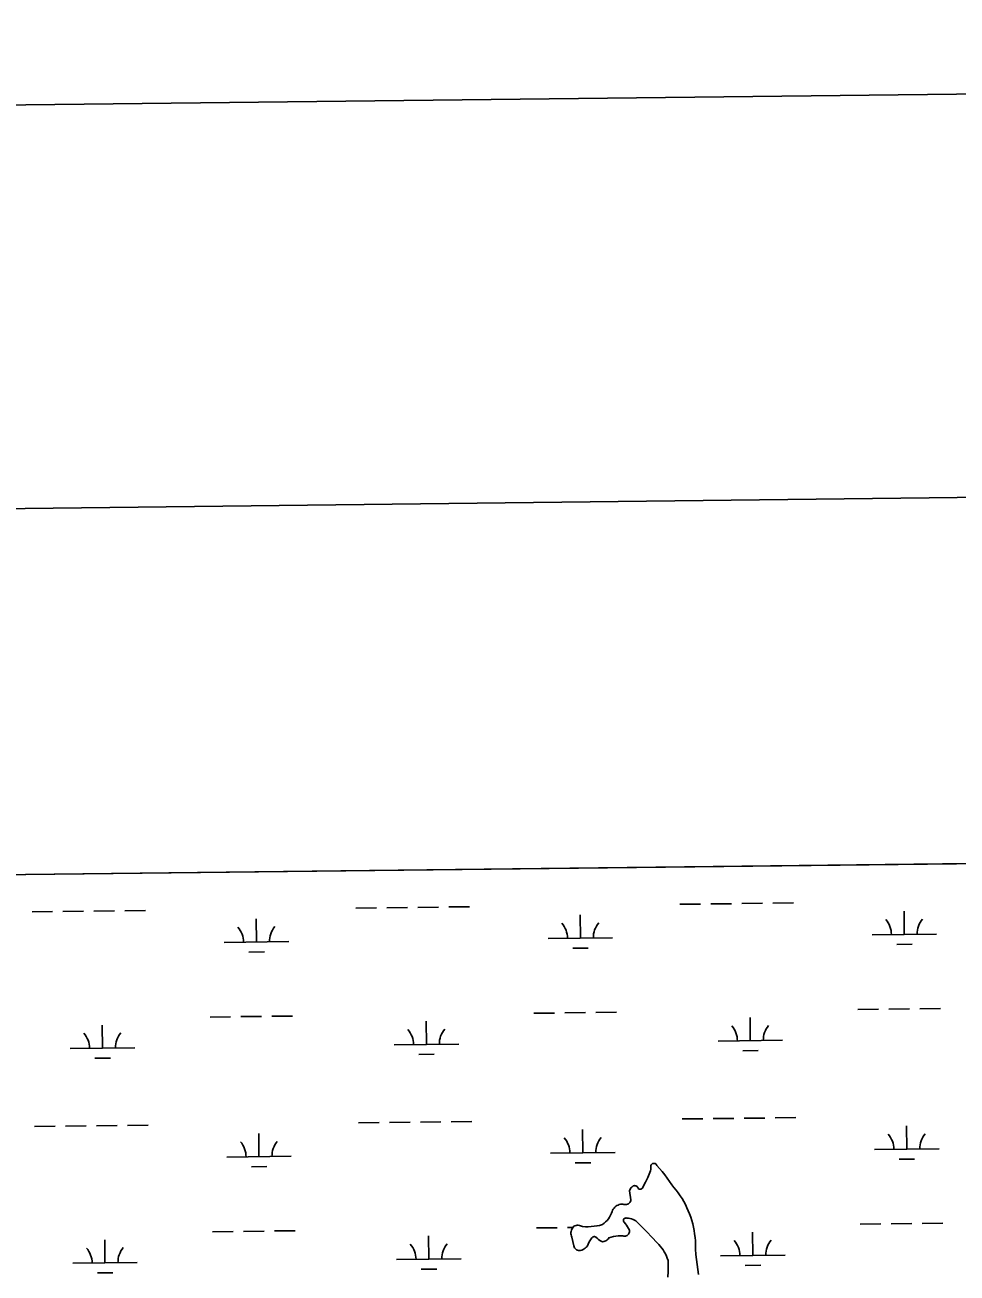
# Model space of a CAD drawing. Extents: x 3684037 to 3722149, y 433263 to 459021.
# Drawn here: x 3710631 to 3712075, y 456504 to 458438 of the extents above; entities that cross this region are included whole.
import ezdxf

# ---------------------------------------------------------------- set-up
doc = ezdxf.new("R2010")
doc.units = 0
for name, color, linetype in [('G-ANNO-NPLT', 7, 'Continuous'), ('V-ANNO-SYMB', 7, 'Continuous'), ('V-GRID-FRAM', 7, 'Continuous'), ('V-TOPO-SHOR', 7, 'Continuous'), ('V-WETL-SWMP', 7, 'Continuous')]:
    doc.layers.add(name, color=color, linetype=linetype)

msp = doc.modelspace()

# ---------------------------------------------------------------- linework, layer by layer
at = {"layer": 'G-ANNO-NPLT'}
msp.add_lwpolyline([(3684901, 433846.3), (3721565.2, 434273), (3721284, 458438), (3684619.8, 458011.4)], close=True, dxfattribs=at)
at = {"layer": 'V-ANNO-SYMB'}
msp.add_lwpolyline([(3687643.7, 434503.3), (3720724.7, 434888.3), (3720458, 457803.3), (3687377.1, 457418.4), (3687643.7, 434503.3)], dxfattribs=at)
at = {"layer": 'V-GRID-FRAM'}
msp.add_lwpolyline([(3688058.9, 456858.9), (3719789.3, 457228.1), (3720008.8, 439046.9), (3688262.6, 438677.5), (3688058.9, 456858.9)], dxfattribs=at)
at = {"layer": 'V-TOPO-SHOR'}
msp.add_line((3711481.1, 456546.2), (3711477.8, 456559.8), dxfattribs=at)
for points in [[(3711477.8, 456559.8), (3711477.2, 456561.5), (3711476.7, 456563.3), (3711476.5, 456565.1), (3711476.5, 456566.9), (3711476.8, 456568.7), (3711477.3, 456570.5), (3711477.9, 456572.2), (3711478.8, 456573.8), (3711479.9, 456575.3), (3711481.2, 456576.6), (3711482.7, 456577.4), (3711484.4, 456577.9), (3711486.1, 456578.2), (3711487.9, 456578.2), (3711489.6, 456578), (3711491.3, 456577.6), (3711493, 456577), (3711494.5, 456576.2), (3711498.9, 456575.9), (3711503.4, 456575.9), (3711507.8, 456576.1), (3711512.3, 456576.6), (3711516.7, 456577.3), (3711521, 456578.1), (3711525.4, 456579.2), (3711527.9, 456581.3), (3711530.3, 456583.5), (3711532.5, 456585.8), (3711534.5, 456588.4), (3711536.3, 456591), (3711537.9, 456593.9), (3711539.2, 456596.8), (3711540.4, 456599.8), (3711541.1, 456601.6), (3711542.1, 456603.3), (3711543.3, 456604.9), (3711544.6, 456606.3), (3711546.1, 456607.6), (3711547.7, 456608.7), (3711549.5, 456609.6), (3711551.3, 456610.3), (3711553.2, 456610.7), (3711555.1, 456611), (3711557.1, 456611), (3711558.5, 456610.6), (3711559.9, 456610.3), (3711561.3, 456610.3), (3711562.8, 456610.5), (3711564.2, 456611), (3711565.5, 456611.6), (3711566.6, 456612.5), (3711567.6, 456613.5), (3711568.5, 456614.7), (3711569.1, 456616), (3711569.6, 456617.4), (3711567.4, 456631.5), (3711567.9, 456633.1), (3711568.7, 456634.7), (3711569.6, 456636.2), (3711570.8, 456637.5), (3711572.2, 456638.6), (3711573.1, 456639.1), (3711574.1, 456639.4), (3711575.1, 456639.6), (3711576.2, 456639.5), (3711577.2, 456639.2), (3711578.1, 456638.8), (3711579, 456638.1), (3711579.7, 456637.4), (3711580.2, 456636.5), (3711580.6, 456635.5), (3711581.3, 456634.9), (3711582.1, 456634.4), (3711583, 456634.1), (3711584, 456634.1), (3711584.9, 456634.2), (3711585.8, 456634.6), (3711586.6, 456635.1), (3711587.3, 456635.7), (3711587.8, 456636.5), (3711588.1, 456637.4), (3711591.9, 456644.9), (3711595.5, 456652.5), (3711598.9, 456660.2), (3711599.6, 456662.8), (3711600.1, 456665.4), (3711600.4, 456668.1), (3711600.5, 456670.8), (3711600.9, 456671.8), (3711601.5, 456672.6)], [(3711601.5, 456672.6), (3711602.2, 456673.3), (3711603.1, 456673.8), (3711604, 456674.1), (3711605.1, 456674.2), (3711606.1, 456674.1), (3711607, 456673.8), (3711607.9, 456673.2), (3711608.6, 456672.5), (3711609.1, 456671.7), (3711609.5, 456670.7), (3711613.8, 456666.1), (3711617.9, 456661.4), (3711621.9, 456656.5), (3711625.7, 456651.4), (3711629.3, 456646.2), (3711632.7, 456640.9), (3711636.2, 456636.9), (3711639.6, 456632.8), (3711642.8, 456628.5), (3711645.8, 456624.1), (3711648.7, 456619.6), (3711651.4, 456615), (3711653.9, 456610.3), (3711656.3, 456605.5), (3711658.4, 456600.7), (3711660.4, 456595.7), (3711662.2, 456590.7), (3711663.8, 456585.6), (3711665.2, 456580.5), (3711666.4, 456575.3), (3711667.4, 456570), (3711668.2, 456564.8), (3711668.9, 456559.5), (3711669.3, 456554.1), (3711669.5, 456548.8), (3711669.7, 456541), (3711670.2, 456533.2), (3711670.9, 456525.4), (3711671.9, 456517.7), (3711673, 456509.9), (3711674.4, 456502.2)], [(3711626.7, 456498), (3711627, 456506.6), (3711627.1, 456515.3), (3711627, 456523.9), (3711625.8, 456527.3), (3711624.4, 456530.6), (3711622.9, 456533.8), (3711621.2, 456536.9), (3711619.3, 456540), (3711617.2, 456542.9), (3711615, 456545.7), (3711612.6, 456548.3), (3711610.1, 456550.9), (3711602.1, 456559.6), (3711593.9, 456568.2), (3711585.6, 456576.6), (3711577.1, 456584.9), (3711575, 456586.3), (3711572.8, 456587.4), (3711570.4, 456588.2), (3711568, 456588.8), (3711565.5, 456589.2), (3711563, 456589.3), (3711562.1, 456589.5), (3711561.2, 456589.4), (3711560.3, 456589.2), (3711559.4, 456588.7), (3711558.7, 456588.1), (3711558.2, 456587.3), (3711557.9, 456586.4), (3711557.8, 456585.5), (3711558, 456584.5), (3711558.3, 456583.7), (3711558.9, 456582.9), (3711560.9, 456580.7), (3711562.7, 456578.3), (3711564.3, 456575.8), (3711565.8, 456573.2), (3711567.1, 456570.5), (3711567.2, 456569.2), (3711567.1, 456567.9), (3711566.8, 456566.6), (3711566.3, 456565.3), (3711565.5, 456564.2), (3711564.6, 456563.3), (3711563.5, 456562.5), (3711562.3, 456561.9), (3711561, 456561.6), (3711559.7, 456561.4), (3711558.4, 456561.5), (3711557.1, 456561.9), (3711553.4, 456562), (3711549.7, 456561.9), (3711546.1, 456561.5), (3711542.4, 456560.9), (3711538.9, 456559.9), (3711535.4, 456558.8), (3711534.5, 456557.3), (3711533.3, 456556), (3711532, 456554.9), (3711530.5, 456554), (3711528.9, 456553.4), (3711527.3, 456552.9), (3711525.5, 456552.8), (3711523.4, 456553.7), (3711521.4, 456554.8), (3711519.4, 456556.1), (3711517.6, 456557.5), (3711516, 456559.1), (3711515.2, 456559.8), (3711514.3, 456560.3), (3711513.3, 456560.6), (3711512.3, 456560.7), (3711511.3, 456560.5), (3711510.3, 456560.1), (3711509.5, 456559.5), (3711508.8, 456558.8), (3711506.7, 456555.7), (3711504.8, 456552.4), (3711503.1, 456549), (3711501.6, 456545.5), (3711500.3, 456544.1), (3711498.7, 456542.8), (3711497.1, 456541.7), (3711495.3, 456540.7), (3711493.4, 456539.9), (3711491.5, 456539.4), (3711489.6, 456539)], [(3711489.6, 456539), (3711488.1, 456539.2), (3711486.7, 456539.7), (3711485.4, 456540.4), (3711484.2, 456541.2), (3711483.1, 456542.3), (3711482.3, 456543.5), (3711481.6, 456544.8), (3711481.1, 456546.2)]]:
    msp.add_lwpolyline(points, dxfattribs=at)
at = {"layer": 'V-WETL-SWMP'}
for p, q in [((3710126.2, 457115.6), (3712096.7, 457138.6)), ((3711191.3, 457070.3), (3711223.3, 457070.7)), ((3711239.3, 457070.8), (3711271.3, 457071.2)), ((3711287.3, 457071.4), (3711319.3, 457071.8)), ((3711645.2, 457075.6), (3711677.2, 457075.9)), ((3711693.2, 457076.1), (3711725.2, 457076.5)), ((3711741.2, 457076.7), (3711773.2, 457077.1)), ((3711789.2, 457077.2), (3711821.2, 457077.6)), ((3710641.5, 457063.9), (3710673.5, 457064.3)), ((3710689.5, 457064.4), (3710721.5, 457064.8)), ((3710737.5, 457065), (3710769.5, 457065.4)), ((3710785.5, 457065.6), (3710817.5, 457065.9)), ((3710989.3, 457017.2), (3710988.9, 457053.2)), ((3711143.3, 457069.7), (3711175.3, 457070.1)), ((3711491.2, 457023), (3711490.8, 457059)), ((3711993.1, 457028.9), (3711992.7, 457064.9)), ((3710939.4, 457016.6), (3711039.3, 457017.8)), ((3711441.2, 457022.4), (3711541.2, 457023.6)), ((3711943.1, 457028.3), (3712043.1, 457029.4)), ((3711981.3, 457013.3), (3712005.3, 457013.6)), ((3710977.5, 457001.6), (3711001.5, 457001.9)), ((3711479.4, 457007.5), (3711503.4, 457007.7)), ((3710917.3, 456900.9), (3710949.3, 456901.3)), ((3710965.3, 456901.5), (3710997.3, 456901.8)), ((3711013.3, 456902), (3711045.3, 456902.4)), ((3711419.2, 456906.7), (3711451.2, 456907.1)), ((3711467.2, 456907.3), (3711499.2, 456907.7)), ((3711515.2, 456907.9), (3711547.2, 456908.2)), ((3711754.5, 456864.2), (3711754.1, 456900.2)), ((3711921, 456912.6), (3711953, 456913)), ((3711969, 456913.1), (3712001, 456913.5)), ((3712017, 456913.7), (3712049, 456914.1)), ((3710750.8, 456852.5), (3710750.4, 456888.5)), ((3711252.6, 456858.4), (3711252.2, 456894.4)), ((3711202.7, 456857.8), (3711302.6, 456859)), ((3711704.5, 456863.6), (3711804.5, 456864.8)), ((3710700.8, 456852), (3710800.8, 456853.1)), ((3711240.8, 456842.8), (3711264.8, 456843.1)), ((3711742.7, 456848.6), (3711766.7, 456848.9)), ((3710739, 456837), (3710763, 456837.2)), ((3711649.1, 456742.9), (3711681.1, 456743.3)), ((3711697.1, 456743.5), (3711729.1, 456743.8)), ((3711745.1, 456744), (3711777.1, 456744.4)), ((3711793.1, 456744.6), (3711825.1, 456745)), ((3710645.3, 456731.2), (3710677.3, 456731.6)), ((3710693.3, 456731.8), (3710725.3, 456732.2)), ((3710741.3, 456732.3), (3710773.3, 456732.7)), ((3710789.3, 456732.9), (3710821.3, 456733.3)), ((3711147.2, 456737.1), (3711179.2, 456737.4)), ((3711195.2, 456737.6), (3711227.2, 456738)), ((3711243.2, 456738.2), (3711275.2, 456738.6)), ((3711291.2, 456738.7), (3711323.2, 456739.1)), ((3711495.1, 456690.4), (3711494.7, 456726.4)), ((3711997, 456696.2), (3711996.5, 456732.2)), ((3710993.2, 456684.5), (3710992.8, 456720.5)), ((3710943.2, 456684), (3711043.2, 456685.1)), ((3711445.1, 456689.8), (3711545.1, 456691)), ((3711947, 456695.6), (3712047, 456696.8)), ((3710981.4, 456669), (3711005.4, 456669.2)), ((3711483.3, 456674.8), (3711507.3, 456675.1)), ((3711600.1, 456665.4), (3711599.6, 456662.8)), ((3711600.4, 456668.1), (3711600.1, 456665.4)), ((3711600.5, 456670.8), (3711600.4, 456668.1)), ((3711600.9, 456671.8), (3711600.5, 456670.8)), ((3711601.5, 456672.6), (3711600.9, 456671.8)), ((3711602.2, 456673.3), (3711601.5, 456672.6)), ((3711603.1, 456673.8), (3711602.2, 456673.3)), ((3711604, 456674.1), (3711603.1, 456673.8)), ((3711605.1, 456674.2), (3711604, 456674.1)), ((3711606.1, 456674.1), (3711605.1, 456674.2)), ((3711607, 456673.8), (3711606.1, 456674.1)), ((3711607.9, 456673.2), (3711607, 456673.8)), ((3711608.6, 456672.5), (3711607.9, 456673.2)), ((3711609.1, 456671.7), (3711608.6, 456672.5)), ((3711609.5, 456670.7), (3711609.1, 456671.7)), ((3711613.8, 456666.1), (3711609.5, 456670.7)), ((3711617.9, 456661.4), (3711613.8, 456666.1)), ((3711985.1, 456680.6), (3712009.1, 456680.9)), ((3711595.5, 456652.5), (3711591.9, 456644.9)), ((3711598.9, 456660.2), (3711595.5, 456652.5)), ((3711599.6, 456662.8), (3711598.9, 456660.2)), ((3711621.9, 456656.5), (3711617.9, 456661.4)), ((3711625.7, 456651.4), (3711621.9, 456656.5)), ((3711629.3, 456646.2), (3711625.7, 456651.4)), ((3711632.7, 456640.9), (3711629.3, 456646.2)), ((3711567.9, 456633.1), (3711567.4, 456631.5)), ((3711567.4, 456631.5), (3711569.6, 456617.4)), ((3711568.7, 456634.7), (3711567.9, 456633.1)), ((3711569.6, 456636.2), (3711568.7, 456634.7)), ((3711570.8, 456637.5), (3711569.6, 456636.2)), ((3711572.2, 456638.6), (3711570.8, 456637.5)), ((3711573.1, 456639.1), (3711572.2, 456638.6)), ((3711574.1, 456639.4), (3711573.1, 456639.1)), ((3711575.1, 456639.6), (3711574.1, 456639.4)), ((3711576.2, 456639.5), (3711575.1, 456639.6)), ((3711577.2, 456639.2), (3711576.2, 456639.5)), ((3711578.1, 456638.8), (3711577.2, 456639.2)), ((3711579, 456638.1), (3711578.1, 456638.8)), ((3711579.7, 456637.4), (3711579, 456638.1)), ((3711580.2, 456636.5), (3711579.7, 456637.4)), ((3711580.6, 456635.5), (3711580.2, 456636.5)), ((3711581.3, 456634.9), (3711580.6, 456635.5)), ((3711582.1, 456634.4), (3711581.3, 456634.9)), ((3711583, 456634.1), (3711582.1, 456634.4)), ((3711584, 456634.1), (3711583, 456634.1)), ((3711584.9, 456634.2), (3711584, 456634.1)), ((3711585.8, 456634.6), (3711584.9, 456634.2)), ((3711586.6, 456635.1), (3711585.8, 456634.6)), ((3711587.3, 456635.7), (3711586.6, 456635.1)), ((3711587.8, 456636.5), (3711587.3, 456635.7)), ((3711588.1, 456637.4), (3711587.8, 456636.5)), ((3711591.9, 456644.9), (3711588.1, 456637.4)), ((3711636.2, 456636.9), (3711632.7, 456640.9)), ((3711639.6, 456632.8), (3711636.2, 456636.9)), ((3711642.8, 456628.5), (3711639.6, 456632.8)), ((3711645.8, 456624.1), (3711642.8, 456628.5)), ((3711546.1, 456607.6), (3711544.6, 456606.3)), ((3711547.7, 456608.7), (3711546.1, 456607.6)), ((3711549.5, 456609.6), (3711547.7, 456608.7)), ((3711551.3, 456610.3), (3711549.5, 456609.6)), ((3711553.2, 456610.7), (3711551.3, 456610.3)), ((3711555.1, 456611), (3711553.2, 456610.7)), ((3711557.1, 456611), (3711555.1, 456611)), ((3711558.5, 456610.6), (3711557.1, 456611)), ((3711559.9, 456610.3), (3711558.5, 456610.6)), ((3711561.3, 456610.3), (3711559.9, 456610.3)), ((3711562.8, 456610.5), (3711561.3, 456610.3)), ((3711564.2, 456611), (3711562.8, 456610.5)), ((3711565.5, 456611.6), (3711564.2, 456611)), ((3711566.6, 456612.5), (3711565.5, 456611.6)), ((3711567.6, 456613.5), (3711566.6, 456612.5)), ((3711568.5, 456614.7), (3711567.6, 456613.5)), ((3711569.1, 456616), (3711568.5, 456614.7)), ((3711569.6, 456617.4), (3711569.1, 456616)), ((3711648.7, 456619.6), (3711645.8, 456624.1)), ((3711651.4, 456615), (3711648.7, 456619.6)), ((3711653.9, 456610.3), (3711651.4, 456615)), ((3711656.3, 456605.5), (3711653.9, 456610.3)), ((3711534.5, 456588.4), (3711532.5, 456585.8)), ((3711536.3, 456591), (3711534.5, 456588.4)), ((3711537.9, 456593.9), (3711536.3, 456591)), ((3711539.2, 456596.8), (3711537.9, 456593.9)), ((3711540.4, 456599.8), (3711539.2, 456596.8)), ((3711541.1, 456601.6), (3711540.4, 456599.8)), ((3711542.1, 456603.3), (3711541.1, 456601.6)), ((3711543.3, 456604.9), (3711542.1, 456603.3)), ((3711544.6, 456606.3), (3711543.3, 456604.9)), ((3711557.9, 456586.4), (3711558.2, 456587.3)), ((3711558.2, 456587.3), (3711558.7, 456588.1)), ((3711558.7, 456588.1), (3711559.4, 456588.7)), ((3711559.4, 456588.7), (3711560.3, 456589.2)), ((3711560.3, 456589.2), (3711561.2, 456589.4)), ((3711561.2, 456589.4), (3711562.1, 456589.5)), ((3711562.1, 456589.5), (3711563, 456589.3)), ((3711563, 456589.3), (3711565.5, 456589.2)), ((3711565.5, 456589.2), (3711568, 456588.8)), ((3711568, 456588.8), (3711570.4, 456588.2)), ((3711570.4, 456588.2), (3711572.8, 456587.4)), ((3711572.8, 456587.4), (3711575, 456586.3)), ((3711658.4, 456600.7), (3711656.3, 456605.5)), ((3711660.4, 456595.7), (3711658.4, 456600.7)), ((3711662.2, 456590.7), (3711660.4, 456595.7)), ((3711663.8, 456585.6), (3711662.2, 456590.7)), ((3710921.2, 456568.3), (3710953.2, 456568.6)), ((3710969.2, 456568.8), (3711001.2, 456569.2)), ((3711017.2, 456569.4), (3711049.1, 456569.7)), ((3711423, 456574.1), (3711455, 456574.5)), ((3711471, 456574.7), (3711479.5, 456574.8)), ((3711476.8, 456568.7), (3711476.5, 456566.9)), ((3711477.3, 456570.5), (3711476.8, 456568.7)), ((3711477.9, 456572.2), (3711477.3, 456570.5)), ((3711478.8, 456573.8), (3711477.9, 456572.2)), ((3711479.9, 456575.3), (3711478.8, 456573.8)), ((3711481.2, 456576.6), (3711479.9, 456575.3)), ((3711482.7, 456577.4), (3711481.2, 456576.6)), ((3711484.4, 456577.9), (3711482.7, 456577.4)), ((3711486.1, 456578.2), (3711484.4, 456577.9)), ((3711487.9, 456578.2), (3711486.1, 456578.2)), ((3711489.6, 456578), (3711487.9, 456578.2)), ((3711491.3, 456577.6), (3711489.6, 456578)), ((3711493, 456577), (3711491.3, 456577.6)), ((3711494.5, 456576.2), (3711493, 456577)), ((3711498.9, 456575.9), (3711494.5, 456576.2)), ((3711503.4, 456575.9), (3711498.9, 456575.9)), ((3711507.8, 456576.1), (3711503.4, 456575.9)), ((3711512.3, 456576.6), (3711507.8, 456576.1)), ((3711516.7, 456577.3), (3711512.3, 456576.6)), ((3711521, 456578.1), (3711516.7, 456577.3)), ((3711525.4, 456579.2), (3711521, 456578.1)), ((3711527.9, 456581.3), (3711525.4, 456579.2)), ((3711530.3, 456583.5), (3711527.9, 456581.3)), ((3711532.5, 456585.8), (3711530.3, 456583.5)), ((3711557.8, 456585.5), (3711557.9, 456586.4)), ((3711558, 456584.5), (3711557.8, 456585.5)), ((3711558.3, 456583.7), (3711558, 456584.5)), ((3711558.9, 456582.9), (3711558.3, 456583.7)), ((3711560.9, 456580.7), (3711558.9, 456582.9)), ((3711562.7, 456578.3), (3711560.9, 456580.7)), ((3711564.3, 456575.8), (3711562.7, 456578.3)), ((3711565.8, 456573.2), (3711564.3, 456575.8)), ((3711567.1, 456570.5), (3711565.8, 456573.2)), ((3711566.8, 456566.6), (3711567.1, 456567.9)), ((3711567.2, 456569.2), (3711567.1, 456570.5)), ((3711567.1, 456567.9), (3711567.2, 456569.2)), ((3711575, 456586.3), (3711577.1, 456584.9)), ((3711577.1, 456584.9), (3711585.6, 456576.6)), ((3711585.6, 456576.6), (3711593.9, 456568.2)), ((3711593.9, 456568.2), (3711602.1, 456559.6)), ((3711665.2, 456580.5), (3711663.8, 456585.6)), ((3711666.4, 456575.3), (3711665.2, 456580.5)), ((3711667.4, 456570), (3711666.4, 456575.3)), ((3711668.2, 456564.8), (3711667.4, 456570)), ((3711924.9, 456579.9), (3711956.9, 456580.3)), ((3711972.9, 456580.5), (3712004.9, 456580.9)), ((3712020.9, 456581.1), (3712052.9, 456581.4)), ((3710754.6, 456519.9), (3710754.2, 456555.9)), ((3711256.5, 456525.7), (3711256.1, 456561.7)), ((3711476.5, 456566.9), (3711476.5, 456565.1)), ((3711476.5, 456565.1), (3711476.7, 456563.3)), ((3711476.7, 456563.3), (3711477.2, 456561.5)), ((3711477.2, 456561.5), (3711477.8, 456559.8)), ((3711477.8, 456559.8), (3711481.1, 456546.2)), ((3711501.6, 456545.5), (3711503.1, 456549)), ((3711503.1, 456549), (3711504.8, 456552.4)), ((3711504.8, 456552.4), (3711506.7, 456555.7)), ((3711506.7, 456555.7), (3711508.8, 456558.8)), ((3711508.8, 456558.8), (3711509.5, 456559.5)), ((3711509.5, 456559.5), (3711510.3, 456560.1)), ((3711510.3, 456560.1), (3711511.3, 456560.5)), ((3711511.3, 456560.5), (3711512.3, 456560.7)), ((3711512.3, 456560.7), (3711513.3, 456560.6)), ((3711513.3, 456560.6), (3711514.3, 456560.3)), ((3711514.3, 456560.3), (3711515.2, 456559.8)), ((3711515.2, 456559.8), (3711517.6, 456557.5)), ((3711517.6, 456557.5), (3711519.4, 456556.1)), ((3711519.4, 456556.1), (3711521.4, 456554.8)), ((3711521.4, 456554.8), (3711523.4, 456553.7)), ((3711523.4, 456553.7), (3711525.5, 456552.8)), ((3711525.5, 456552.8), (3711527.3, 456552.9)), ((3711527.3, 456552.9), (3711528.9, 456553.4)), ((3711528.9, 456553.4), (3711530.5, 456554)), ((3711530.5, 456554), (3711532, 456554.9)), ((3711532, 456554.9), (3711533.3, 456556)), ((3711533.3, 456556), (3711534.5, 456557.3)), ((3711534.5, 456557.3), (3711535.4, 456558.8)), ((3711535.4, 456558.8), (3711538.9, 456559.9)), ((3711538.9, 456559.9), (3711542.4, 456560.9)), ((3711542.4, 456560.9), (3711546.1, 456561.5)), ((3711546.1, 456561.5), (3711549.7, 456561.9)), ((3711549.7, 456561.9), (3711553.4, 456562)), ((3711553.4, 456562), (3711557.1, 456561.9)), ((3711557.1, 456561.9), (3711558.4, 456561.5)), ((3711558.4, 456561.5), (3711559.7, 456561.4)), ((3711559.7, 456561.4), (3711561, 456561.6)), ((3711561, 456561.6), (3711562.3, 456561.9)), ((3711562.3, 456561.9), (3711563.5, 456562.5)), ((3711563.5, 456562.5), (3711564.6, 456563.3)), ((3711564.6, 456563.3), (3711565.5, 456564.2)), ((3711565.5, 456564.2), (3711566.3, 456565.3)), ((3711566.3, 456565.3), (3711566.8, 456566.6)), ((3711602.1, 456559.6), (3711610.1, 456550.9)), ((3711610.1, 456550.9), (3711612.6, 456548.3)), ((3711668.9, 456559.5), (3711668.2, 456564.8)), ((3711669.3, 456554.1), (3711668.9, 456559.5)), ((3711669.7, 456541), (3711669.3, 456554.1)), ((3711758.4, 456531.6), (3711758, 456567.6)), ((3711481.1, 456546.2), (3711481.6, 456544.8)), ((3711481.6, 456544.8), (3711482.3, 456543.5)), ((3711482.3, 456543.5), (3711483.1, 456542.3)), ((3711483.1, 456542.3), (3711484.2, 456541.2)), ((3711484.2, 456541.2), (3711485.4, 456540.4)), ((3711485.4, 456540.4), (3711486.7, 456539.7)), ((3711486.7, 456539.7), (3711488.1, 456539.2)), ((3711488.1, 456539.2), (3711489.6, 456539)), ((3711489.6, 456539), (3711491.5, 456539.4)), ((3711491.5, 456539.4), (3711493.4, 456539.9)), ((3711493.4, 456539.9), (3711495.3, 456540.7)), ((3711495.3, 456540.7), (3711497.1, 456541.7)), ((3711497.1, 456541.7), (3711498.7, 456542.8)), ((3711498.7, 456542.8), (3711500.3, 456544.1)), ((3711500.3, 456544.1), (3711501.6, 456545.5)), ((3711612.6, 456548.3), (3711615, 456545.7)), ((3711615, 456545.7), (3711617.2, 456542.9)), ((3711617.2, 456542.9), (3711619.3, 456540)), ((3711619.3, 456540), (3711621.2, 456536.9)), ((3711621.2, 456536.9), (3711622.9, 456533.8)), ((3711622.9, 456533.8), (3711624.4, 456530.6)), ((3711624.4, 456530.6), (3711625.8, 456527.3)), ((3711670.2, 456533.2), (3711669.7, 456541)), ((3711670.9, 456525.4), (3711670.2, 456533.2)), ((3711708.4, 456531), (3711808.4, 456532.1)), ((3710704.6, 456519.3), (3710804.6, 456520.5)), ((3711206.5, 456525.1), (3711306.5, 456526.3)), ((3711244.7, 456510.2), (3711268.7, 456510.4)), ((3711625.8, 456527.3), (3711627, 456523.9)), ((3711627, 456523.9), (3711627.1, 456515.3)), ((3711627.1, 456515.3), (3711627, 456506.6)), ((3711671.9, 456517.7), (3711670.9, 456525.4)), ((3711673, 456509.9), (3711671.9, 456517.7)), ((3711674.4, 456502.2), (3711673, 456509.9)), ((3711746.6, 456516), (3711770.6, 456516.3)), ((3710742.8, 456504.3), (3710766.8, 456504.6)), ((3711627, 456506.6), (3711626.7, 456498))]:
    msp.add_line(p, q, dxfattribs=at)
for centre, start, end in [((3711937.9, 457028.7), 359.8949, 41.4385), ((3712048.3, 457030), 139.8949, 181.4385), ((3710934.1, 457017), 359.8949, 41.4385), ((3711044.6, 457018.3), 139.8949, 181.4385), ((3711436, 457022.9), 359.8949, 41.4385), ((3711546.5, 457024.1), 139.8949, 181.4385), ((3711197.4, 456858.2), 359.8949, 41.4385), ((3711307.9, 456859.5), 139.8949, 181.4385), ((3711699.3, 456864), 359.8949, 41.4385), ((3711809.8, 456865.3), 139.8949, 181.4385), ((3710695.5, 456852.4), 359.8949, 41.4385), ((3710806, 456853.7), 139.8949, 181.4385), ((3710938, 456684.4), 359.8949, 41.4385), ((3711048.5, 456685.6), 139.8949, 181.4385), ((3711439.8, 456690.2), 359.8949, 41.4385), ((3711550.3, 456691.5), 139.8949, 181.4385), ((3711941.7, 456696), 359.8949, 41.4385), ((3712052.2, 456697.3), 139.8949, 181.4385), ((3711201.3, 456525.6), 359.8949, 41.4385), ((3711311.8, 456526.8), 139.8949, 181.4385), ((3711703.1, 456531.4), 359.8949, 41.4385), ((3711813.6, 456532.7), 139.8949, 181.4385), ((3710699.4, 456519.7), 359.8949, 41.4385), ((3710809.9, 456521), 139.8949, 181.4385)]:
    msp.add_arc(centre, 35.2, start, end, dxfattribs=at)

doc.saveas('drawing.dxf')
